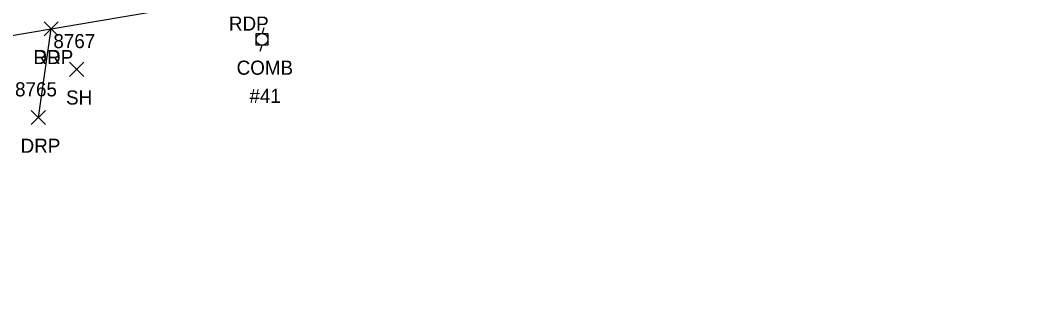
# Model space of a CAD drawing. Extents: x 1611797 to 1633212, y 298978 to 305475.
# Drawn here: x 1628258.2 to 1628401.2, y 304270.1 to 304308.7 of the extents above; entities that cross this region are included whole.
import ezdxf

# ---------------------------------------------------------------- set-up
doc = ezdxf.new("R2010")
doc.units = 0
for name, color, linetype in [('L_A', 7, 'Continuous'), ('L_I', 7, 'Continuous'), ('L_TIC', 7, 'Continuous'), ('P_A', 7, 'Continuous'), ('P_TIC', 7, 'Continuous'), ('PET', 7, 'Continuous'), ('R_A', 7, 'Continuous'), ('R_I', 7, 'Continuous'), ('R_TIC', 7, 'Continuous'), ('RDP', 7, 'Continuous'), ('U_A', 7, 'Continuous'), ('U_C', 7, 'Continuous'), ('UP', 7, 'Continuous')]:
    doc.layers.add(name, color=color, linetype=linetype)

msp = doc.modelspace()

# ---------------------------------------------------------------- linework, layer by layer
at = {"layer": 'L_TIC'}
for points in [[(1628265.27, 304300.78), (1628267.27, 304302.78)], [(1628267.27, 304300.78), (1628265.27, 304302.78)]]:
    msp.add_lwpolyline(points, dxfattribs=at)
at = {"layer": 'P_TIC'}
for points in [[(1628261.66, 304306.51), (1628263.66, 304308.51)], [(1628263.66, 304306.51), (1628261.66, 304308.51)]]:
    msp.add_lwpolyline(points, dxfattribs=at)
at = {"layer": 'PET'}
msp.add_lwpolyline([(1627982, 304270.08), (1628027.65, 304274.59), (1628078.62, 304279.32), (1628124.05, 304287.09), (1628186.91, 304296.82), (1628222.7, 304301.96), (1628246.95, 304304.87), (1628262.66, 304307.51), (1628290.41, 304312.26), (1628340.56, 304319.95), (1628375.05, 304325.33), (1628408.7, 304331.21), (1628463.4, 304340.12)], dxfattribs=at)
at = {"layer": 'R_TIC'}
for points in [[(1628261.66, 304306.51), (1628263.66, 304308.51)], [(1628263.66, 304306.51), (1628261.66, 304308.51)], [(1628259.83, 304293.94), (1628261.83, 304295.94)], [(1628261.83, 304293.94), (1628259.83, 304295.94)]]:
    msp.add_lwpolyline(points, dxfattribs=at)
at = {"layer": 'RDP'}
msp.add_lwpolyline([(1628260.83, 304294.94), (1628262.66, 304307.51)], dxfattribs=at)
at = {"layer": 'UP'}
for p, q in [((1628291.77, 304305.18), (1628291.77, 304306.84)), ((1628291.77, 304306.84), (1628293.44, 304306.84)), ((1628292.85, 304307.68), (1628292.6, 304306.84)), ((1628293.44, 304306.84), (1628293.44, 304305.18)), ((1628292.6, 304306.01), (1628292.6, 304306.01)), ((1628293.44, 304305.18), (1628291.77, 304305.18)), ((1628292.35, 304304.34), (1628292.6, 304305.18))]:
    msp.add_line(p, q, dxfattribs=at)
msp.add_circle((1628292.6, 304306.01), 0.833, dxfattribs=at)

# ---------------------------------------------------------------- texts
at = {"layer": 'L_A'}
msp.add_text('SH', height=2, dxfattribs=at).set_placement((1628264.76, 304296.78))
at = {"layer": 'L_I'}
msp.add_text('8767', height=2, dxfattribs=at).set_placement((1628262.96, 304304.78))
at = {"layer": 'P_A'}
for p in [(1628287.9, 304307.26), (1628260.14, 304302.51)]:
    msp.add_text('RDP', height=2, dxfattribs=at).set_placement(p)
at = {"layer": 'R_A'}
for p in [(1628260.14, 304302.51), (1628258.31, 304289.94)]:
    msp.add_text('DRP', height=2, dxfattribs=at).set_placement(p)
at = {"layer": 'R_I'}
msp.add_text('8765', height=2, dxfattribs=at).set_placement((1628257.52, 304297.94))
at = {"layer": 'U_A'}
msp.add_text('COMB', height=2, dxfattribs=at).set_placement((1628288.99, 304301.01))
at = {"layer": 'U_C'}
msp.add_text('#41', height=2, dxfattribs=at).set_placement((1628290.81, 304297.01))

doc.saveas('drawing.dxf')
